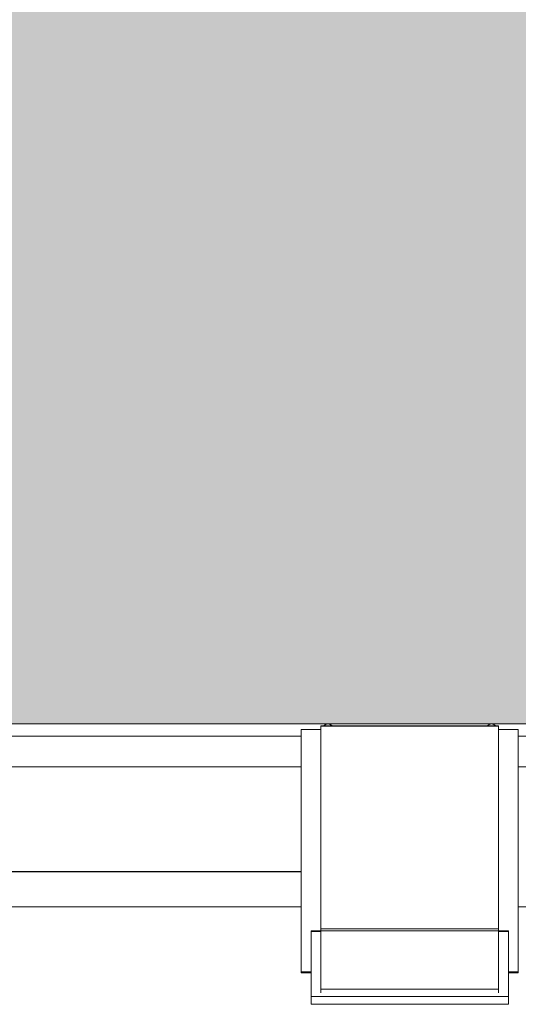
# Model space of a CAD drawing. Header units: millimetres. Extents: x 2016 to 102618, y -16590 to 68005.
# Tile 363 of 654: x 79153 to 80555, y 35510 to 38282. Entities that reach past the tile are written whole.
import ezdxf

# ---------------------------------------------------------------- set-up
doc = ezdxf.new("R2010")
doc.units = ezdxf.units.MM
for name, color, linetype, lineweight in [('A-DETL', 90, 'Continuous', 18), ('A-FLOR', 192, 'Continuous', 13), ('A-WALL', 113, 'Continuous', 13), ('Q-SPCQ', 91, 'Continuous', 13)]:
    doc.layers.add(name, color=color, linetype=linetype, lineweight=lineweight)
doc.layers.add('Water', color=131, linetype='Continuous')

# ---------------------------------------------------------------- blocks, each defined once
blk = doc.blocks.new('43_VCS_SE_goot_rooster_schuin - 28_VCS_RVS wand-gootrooster 25000mm-4108942-00 Begane grond')
at = {"layer": 'Q-SPCQ'}
for p, q in [((944.5, 148.8), (-944.5, 148.8)), ((3444.5, 148.8), (1555.5, 148.8)), ((-944.5, -145.8), (944.5, -145.8)), ((944.5, -147.1), (-944.5, -147.1))]:
    blk.add_line(p, q, dxfattribs=at)
blk = doc.blocks.new('72_VCS_SE_startblok - startblok-V272-00 Begane grond')
at = {"layer": 'Q-SPCQ'}
for p, q in [((698.4, 305.5), (16.3, 305.5)), ((16.3, 305.5), (16.3, 250)), ((698.4, 305.5), (698.4, 277.5)), ((701.1, 305.5), (698.4, 305.5)), ((701.1, 277.5), (701.1, 305.5)), ((582.3, 277.5), (582.3, -277.5)), ((582.3, 277.5), (584.8, 277.5)), ((584.8, 277.5), (767.8, 277.5)), ((584.8, 277.5), (584.8, 250)), ((767.8, 277.5), (789.5, 277.5)), ((767.8, 277.5), (767.8, -277.5)), ((789.5, 277.5), (789.5, -277.5)), ((5.3, 250), (5.3, -250)), ((5.3, 250), (6.1, 250)), ((6.1, 250), (577, 250)), ((6.1, -250), (6.1, 250)), ((577, 250), (577, -250)), ((577, 250), (580, 250)), ((580, 250), (746.5, 250)), ((746.5, 250), (756.9, 250)), ((746.5, 250), (746.5, -250)), ((0.3, 173.3), (0.3, -173.3)), ((6.1, -250), (5.3, -250)), ((577, -250), (6.1, -250)), ((16.3, -250), (16.3, -305.5)), ((580, -250), (577, -250)), ((746.5, -250), (580, -250)), ((584.8, -250), (584.8, -277.5)), ((756.9, -250), (746.5, -250)), ((584.8, -277.5), (582.3, -277.5)), ((767.8, -277.5), (584.8, -277.5)), ((698.4, -277.5), (698.4, -305.5)), ((701.1, -305.5), (701.1, -277.5)), ((789.5, -277.5), (767.8, -277.5)), ((698.4, -305.5), (16.3, -305.5)), ((701.1, -305.5), (698.4, -305.5))]:
    blk.add_line(p, q, dxfattribs=at)
at = {"layer": 'Q-SPCQ', "flags": 128}
for points in [[(0.3, 173.3), (0.3, 175.6), (0.3, 177.8), (0.3, 180.1), (0.3, 182.3), (0.3, 184.6), (0.3, 186.8), (0.3, 189), (0.3, 191.1), (0.3, 193.3), (0.3, 195.4), (0.3, 197.5), (0.3, 199.5), (0.3, 201.5), (0.3, 203.4), (0.3, 205.3), (0.3, 207.2), (0.3, 209), (0.3, 210.7), (0.3, 212.4), (0.3, 214), (0.3, 215.5), (0.3, 217), (0.3, 218.4), (0.3, 219.8), (0.3, 221), (0.3, 222.2), (0.3, 223.3), (0.3, 224.3), (0.3, 225.3), (0.3, 226.2), (0.3, 226.9), (0.3, 227.6), (0.3, 228.2)], [(0.3, -228), (0.3, -227.4), (0.3, -226.7), (0.3, -225.9), (0.3, -225), (0.3, -224), (0.3, -222.9), (0.3, -221.8), (0.3, -220.6), (0.3, -219.3), (0.3, -217.9), (0.3, -216.5), (0.3, -215), (0.3, -213.4), (0.3, -211.8), (0.3, -210.1), (0.3, -208.3), (0.3, -206.5), (0.3, -204.6), (0.3, -202.7), (0.3, -200.8), (0.3, -198.7), (0.3, -196.7), (0.3, -194.6), (0.3, -192.5), (0.3, -190.3), (0.3, -188.2), (0.3, -186), (0.3, -183.8), (0.3, -181.5), (0.3, -179.3), (0.3, -177), (0.3, -174.7), (0.3, -173.3)]]:
    blk.add_lwpolyline(points, dxfattribs=at)
at = {"layer": 'Q-SPCQ'}
for centre, start_param, end_param in [((15.3, 230), 2.879793, 3.403392), ((15.3, 230), 2.503738, 2.732409), ((15.3, 230), 3.547264, 4.052246), ((15.3, 230), 2.230939, 2.356194), ((15.3, -230), 2.500242, 2.735911), ((15.3, -230), 2.230939, 2.356194), ((15.3, -230), 2.879793, 3.403392), ((15.3, -230), 3.55076, 3.856412), ((15.3, -230), 3.926991, 4.052246)]:
    blk.add_ellipse(centre, major_axis=(15, 0), ratio=0.999679, start_param=start_param, end_param=end_param, dxfattribs=at)
for points, knots in [([(6, 241.8), (5.2, 241.2), (3.2, 239.2), (0.9, 235.2), (0.3, 231.7), (0.3, 230)], [-0.2881294, -0.2881294, -0.2881294, -0.2881294, -0.2222222, -0.1111111, 0, 0, 0, 0]), ([(0.3, 230), (0.3, 228.3), (0.9, 224.8), (3.2, 220.8), (5.2, 218.8), (6, 218.2)], [-1, -1, -1, -1, -0.8888889, -0.7777778, -0.7119288, -0.7119288, -0.7119288, -0.7119288]), ([(6, -218.2), (5.2, -218.8), (3.2, -220.8), (0.9, -224.8), (0.3, -228.3), (0.3, -230)], [-0.2881294, -0.2881294, -0.2881294, -0.2881294, -0.2222222, -0.1111111, 0, 0, 0, 0]), ([(0.3, -230), (0.3, -231.7), (0.9, -235.2), (3.2, -239.2), (5.2, -241.2), (6, -241.8)], [-1, -1, -1, -1, -0.8888889, -0.7777778, -0.7119288, -0.7119288, -0.7119288, -0.7119288])]:
    blk.add_open_spline(points, degree=3, knots=knots, dxfattribs=at)
blk = doc.blocks.new('Walls 12 - Walls 1-3087048-00 Begane grond')
at = {"layer": 'A-WALL'}
for p, q in [((79944.5, 36265), (78055.5, 36265)), ((82444.5, 36265), (80555.5, 36265))]:
    blk.add_line(p, q, dxfattribs=at)

msp = doc.modelspace()

# ---------------------------------------------------------------- hatches: boundary and pattern name
at = {"layer": 'Water', "transparency": 33554509}
msp.add_hatch(color=256, dxfattribs=at).paths.add_polyline_path([(89500, 36300), (89500, 61320), (68500, 61320), (68500, 36300), (89155, 36300)], flags=0)

# ---------------------------------------------------------------- linework, layer by layer
at = {"layer": 'A-DETL', "lineweight": 13}
msp.add_line((68500, 36300), (89500, 36300), dxfattribs=at)
at = {"layer": 'A-FLOR'}
for p, q in [((78055.5, 35785), (79944.5, 35785)), ((80555.5, 35785), (82444.5, 35785))]:
    msp.add_line(p, q, dxfattribs=at)

# ---------------------------------------------------------------- block references
at = {"layer": 'A-WALL'}
msp.add_blockref('Walls 12 - Walls 1-3087048-00 Begane grond', (0, 0), dxfattribs=at)
at = {"layer": 'Q-SPCQ', "rotation": 269.9999999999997}
msp.add_blockref('72_VCS_SE_startblok - startblok-V272-00 Begane grond', (80250, 36300), dxfattribs=at)
at = {"layer": 'Q-SPCQ'}
msp.add_blockref('43_VCS_SE_goot_rooster_schuin - 28_VCS_RVS wand-gootrooster 25000mm-4108942-00 Begane grond', (79000, 36030.2), dxfattribs=at)

doc.saveas('drawing.dxf')
